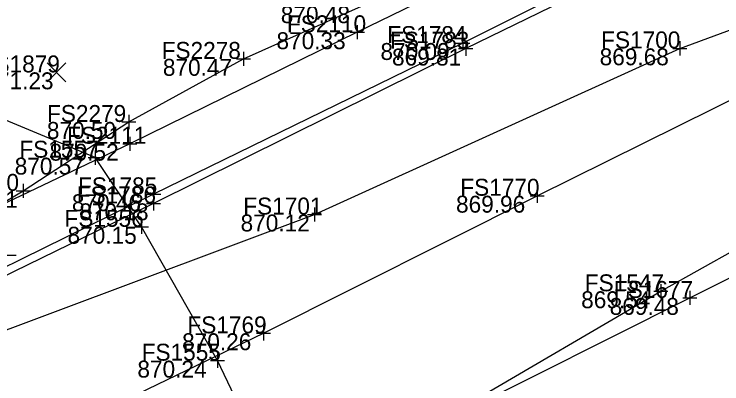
# Model space of a CAD drawing. Extents: x 1479420 to 1479833, y 379731 to 380103.
# Drawn here: x 1479688.8 to 1479739, y 379944.4 to 379970.7 of the extents above; entities that cross this region are included whole.
import ezdxf

# ---------------------------------------------------------------- set-up
doc = ezdxf.new("R2010")
doc.units = 0
for name, color, linetype in [('PM_X_CL_Double_Solid', 7, 'Continuous'), ('PV_X_Curb', 7, 'Continuous'), ('PV_X_Walk', 7, 'Continuous'), ('SV_X_Random_Point', 7, 'Continuous'), ('SV_X_Shot_Marker', 7, 'Continuous'), ('SV_X_Text_Elevation', 7, 'Continuous'), ('SV_X_Text_Name', 7, 'Continuous'), ('UT_X_Gas', 7, 'Continuous'), ('UT_X_Sanitary_Line', 7, 'Continuous'), ('UT_X_Water', 7, 'Continuous')]:
    doc.layers.add(name, color=color, linetype=linetype)

msp = doc.modelspace()

# ---------------------------------------------------------------- linework, layer by layer
at = {"layer": 'PM_X_CL_Double_Solid'}
msp.add_lwpolyline([(1479687.377, 379938.814), (1479706.5, 379948.023), (1479725.914, 379957.781), (1479746.012, 379967.724), (1479779.432, 379984.272), (1479805.773, 379996.992), (1479815.711, 380001.699)], dxfattribs=at)
at = {"layer": 'PV_X_Curb'}
for points in [[(1479791.59, 380003.464), (1479772.982, 379994.381), (1479762.438, 379989.23), (1479737.891, 379977.225), (1479720.638, 379968.611), (1479698.71, 379957.883), (1479678.409, 379947.915), (1479674.816, 379946.157), (1479670.835, 379944.353), (1479668.74, 379943.532), (1479666.343, 379942.649), (1479664.179, 379942.195), (1479661.876, 379941.9), (1479659.999, 379941.971), (1479653.935, 379943.268), (1479649.182, 379945.527), (1479644.261, 379948.889), (1479643.432, 379949.993), (1479639.011, 379953.958), (1479638.818, 379953.848), (1479620.557, 379971.482), (1479582.44, 380008.391)], [(1479791.848, 380002.989), (1479773.254, 379993.873), (1479762.766, 379988.772), (1479738.122, 379976.643), (1479720.845, 379968.214), (1479698.694, 379957.239), (1479678.815, 379947.539), (1479674.951, 379945.56), (1479671.194, 379943.855), (1479668.836, 379942.929), (1479666.481, 379942.243), (1479664.295, 379941.704), (1479662.026, 379941.397), (1479659.994, 379941.512), (1479654.023, 379942.767), (1479648.758, 379945.101), (1479643.81, 379948.553), (1479642.638, 379949.516), (1479640.65, 379951.389), (1479638.379, 379953.495), (1479620.029, 379971.274), (1479601.931, 379988.801), (1479602.178, 379989.373), (1479582.142, 380008.015)], [(1479695.142, 379911.53), (1479695.083, 379915.321), (1479695.466, 379917.321), (1479696.046, 379920.608), (1479697.317, 379923.298), (1479700.059, 379927.556), (1479702.833, 379930.769), (1479705.862, 379933.571), (1479707.032, 379934.346), (1479708.061, 379934.876), (1479711.183, 379937.553), (1479719.99, 379942.117), (1479736.739, 379950.532), (1479753.296, 379958.795), (1479766.716, 379965.563), (1479785.836, 379974.829), (1479802.25, 379983.054), (1479831.407, 379997.252)]]:
    msp.add_lwpolyline(points, dxfattribs=at)
at = {"layer": 'PV_X_Walk'}
msp.add_lwpolyline([(1479748.905, 379986.887), (1479731.061, 379978.105), (1479713.158, 379969.376), (1479697.028, 379961.469), (1479684.159, 379955.33)], dxfattribs=at)
at = {"layer": 'SV_X_Random_Point'}
for p, q in [((1479691.146, 379965.863), (1479692.48, 379967.198)), ((1479691.146, 379967.198), (1479692.48, 379965.863))]:
    msp.add_line(p, q, dxfattribs=at)
at = {"layer": 'SV_X_Shot_Marker'}
for p, q in [((1479713.158, 379969.876), (1479713.158, 379968.876)), ((1479712.658, 379969.376), (1479713.658, 379969.376)), ((1479713.158, 379969.376), (1479713.158, 379969.376)), ((1479720.638, 379969.111), (1479720.638, 379968.111)), ((1479720.138, 379968.611), (1479721.138, 379968.611)), ((1479720.638, 379968.611), (1479720.638, 379968.611)), ((1479720.845, 379968.714), (1479720.845, 379967.714)), ((1479736.037, 379968.733), (1479736.037, 379967.733)), ((1479705.088, 379967.988), (1479705.088, 379966.988)), ((1479720.345, 379968.214), (1479721.345, 379968.214)), ((1479720.845, 379968.214), (1479720.845, 379968.214)), ((1479735.537, 379968.233), (1479736.537, 379968.233)), ((1479736.037, 379968.233), (1479736.037, 379968.233)), ((1479704.588, 379967.488), (1479705.588, 379967.488)), ((1479705.088, 379967.488), (1479705.088, 379967.488)), ((1479696.956, 379963.513), (1479696.956, 379962.513)), ((1479696.456, 379963.013), (1479697.456, 379963.013)), ((1479696.956, 379963.013), (1479696.956, 379963.013)), ((1479697.028, 379961.969), (1479697.028, 379960.969)), ((1479696.528, 379961.469), (1479697.528, 379961.469)), ((1479697.028, 379961.469), (1479697.028, 379961.469)), ((1479694.57, 379960.981), (1479694.57, 379959.981)), ((1479694.07, 379960.481), (1479695.07, 379960.481)), ((1479694.57, 379960.481), (1479694.57, 379960.481)), ((1479689.462, 379958.627), (1479689.462, 379957.627)), ((1479698.71, 379958.383), (1479698.71, 379957.383)), ((1479688.962, 379958.127), (1479689.962, 379958.127)), ((1479689.462, 379958.127), (1479689.462, 379958.127)), ((1479698.21, 379957.883), (1479699.21, 379957.883)), ((1479698.71, 379957.883), (1479698.71, 379957.883)), ((1479725.914, 379958.281), (1479725.914, 379957.281)), ((1479698.694, 379957.739), (1479698.694, 379956.739)), ((1479725.414, 379957.781), (1479726.414, 379957.781)), ((1479725.914, 379957.781), (1479725.914, 379957.781)), ((1479698.194, 379957.239), (1479699.194, 379957.239)), ((1479698.694, 379957.239), (1479698.694, 379957.239)), ((1479710.112, 379956.948), (1479710.112, 379955.948)), ((1479709.612, 379956.448), (1479710.612, 379956.448)), ((1479710.112, 379956.448), (1479710.112, 379956.448)), ((1479697.845, 379956.078), (1479697.845, 379955.078)), ((1479697.345, 379955.578), (1479698.345, 379955.578)), ((1479697.845, 379955.578), (1479697.845, 379955.578)), ((1479687.963, 379953.561), (1479688.963, 379953.561)), ((1479734.686, 379951.503), (1479734.686, 379950.503)), ((1479734.186, 379951.003), (1479735.186, 379951.003)), ((1479734.686, 379951.003), (1479734.686, 379951.003)), ((1479736.739, 379951.032), (1479736.739, 379950.032)), ((1479736.239, 379950.532), (1479737.239, 379950.532)), ((1479736.739, 379950.532), (1479736.739, 379950.532)), ((1479706.5, 379948.523), (1479706.5, 379947.523)), ((1479706, 379948.023), (1479707, 379948.023)), ((1479706.5, 379948.023), (1479706.5, 379948.023)), ((1479703.244, 379946.583), (1479703.244, 379945.583)), ((1479702.744, 379946.083), (1479703.744, 379946.083)), ((1479703.244, 379946.083), (1479703.244, 379946.083))]:
    msp.add_line(p, q, dxfattribs=at)
at = {"layer": 'UT_X_Gas'}
msp.add_lwpolyline([(1479590.076, 380006.869), (1479598.835, 379999.983), (1479606.591, 379993.985), (1479615.604, 379985.249), (1479623.747, 379977.629), (1479632.184, 379969.538), (1479638.836, 379962.809), (1479646.785, 379955.438), (1479652.981, 379949.433), (1479657.465, 379945.964), (1479660.591, 379945.024), (1479670.935, 379949.08), (1479679.157, 379953.065), (1479685.442, 379955.742), (1479689.462, 379958.127), (1479696.956, 379963.013), (1479705.088, 379967.488), (1479713.465, 379971.226), (1479723.024, 379975.676), (1479732.065, 379980.116), (1479742.535, 379985.018)], dxfattribs=at)
at = {"layer": 'UT_X_Sanitary_Line'}
msp.add_lwpolyline([(1479514.622, 379866.87), (1479542.109, 379880.195), (1479565.169, 379891.725), (1479588.442, 379902.577), (1479600.276, 379909.045), (1479620.421, 379921.063), (1479621.963, 379921.485), (1479624.647, 379923.417), (1479645.234, 379932.512), (1479652.585, 379935.616), (1479664.157, 379939.675), (1479679.103, 379944.837), (1479710.112, 379956.448), (1479736.037, 379968.233), (1479798.147, 379991.168), (1479820.4, 379999.933), (1479823.042, 380000.22)], dxfattribs=at)
at = {"layer": 'UT_X_Water'}
for points in [[(1479653.917, 379883.075), (1479656.453, 379885.901), (1479682.649, 379913.582), (1479686.182, 379917.14), (1479686.736, 379917.656), (1479692.788, 379923.268), (1479699.703, 379929.77), (1479707.876, 379935.91), (1479714.6, 379939.488), (1479720.618, 379942.792), (1479734.686, 379951.003), (1479759.021, 379964.62), (1479771.505, 379971.304), (1479799.27, 379984.838)], [(1479708.028, 379936.357), (1479707.494, 379936.973), (1479705.885, 379940.546), (1479703.244, 379946.083), (1479697.845, 379955.578), (1479694.57, 379960.481), (1479685.134, 379964.426), (1479683.162, 379969.505)]]:
    msp.add_lwpolyline(points, dxfattribs=at)

# ---------------------------------------------------------------- texts
at = {"layer": 'SV_X_Text_Elevation'}
for s, p in [('870.48', (1479707.73, 379970.026)), ('870.33', (1479707.423, 379968.176)), ('870.09', (1479714.799, 379967.411)), ('869.81', (1479715.619, 379967.014)), ('869.68', (1479730.349, 379967.033)), ('870.47', (1479699.363, 379966.288)), ('871.23', (1479686.702, 379965.331)), ('870.50', (1479691.136, 379961.813)), ('870.52', (1479691.321, 379960.269)), ('870.57', (1479688.854, 379959.281)), ('870.41', (1479684.17, 379956.927)), ('870.46', (1479692.909, 379956.683)), ('869.96', (1479720.16, 379956.581)), ('870.18', (1479693.441, 379956.039)), ('870.12', (1479704.878, 379955.248)), ('870.15', (1479692.602, 379954.378)), ('869.54', (1479729.036, 379949.803)), ('869.48', (1479731.061, 379949.332)), ('870.26', (1479700.727, 379946.823)), ('870.24', (1479697.556, 379944.883))]:
    msp.add_text(s, height=1.2, dxfattribs=at).set_placement(p)
at = {"layer": 'SV_X_Text_Name'}
for s, p in [('FS2110', (1479708.161, 379969.376)), ('FS1784', (1479715.282, 379968.611)), ('FS1783', (1479715.479, 379968.214)), ('FS1700', (1479730.454, 379968.233)), ('FS2278', (1479699.277, 379967.488)), ('FS1879', (1479686.438, 379966.531)), ('FS2279', (1479691.145, 379963.013)), ('FS2111', (1479692.569, 379961.469)), ('FS1557', (1479689.185, 379960.481)), ('FS2280', (1479683.538, 379958.127)), ('FS1785', (1479693.344, 379957.883)), ('FS1770', (1479720.463, 379957.781)), ('FS1786', (1479693.253, 379957.239)), ('FS1701', (1479705.067, 379956.448)), ('FS1556', (1479692.385, 379955.578)), ('FS1547', (1479729.292, 379951.003)), ('FS1677', (1479731.354, 379950.532)), ('FS1769', (1479701.106, 379948.023)), ('FS1555', (1479697.859, 379946.083))]:
    msp.add_text(s, height=1.2, dxfattribs=at).set_placement(p)

doc.saveas('drawing.dxf')
